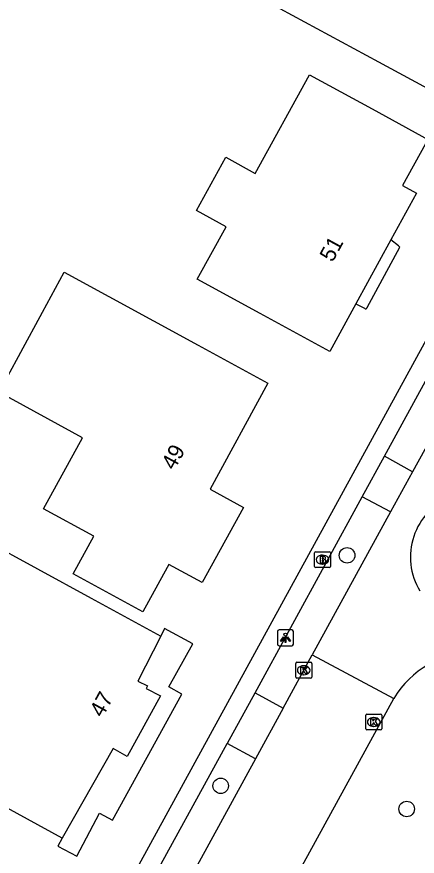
# Model space of a CAD drawing. Extents: x 160457 to 162082, y 388340 to 389736.
# Drawn here: x 160520.7 to 160545.9, y 389368.9 to 389421.7 of the extents above; entities that cross this region are included whole.
import ezdxf

# ---------------------------------------------------------------- set-up
doc = ezdxf.new("R2010")
doc.units = 0
for name, color, linetype in [('IMGEO_Boom', 7, 'Continuous'), ('IMGEO_Brandkraan', 7, 'Continuous'), ('IMGEO_Kolk', 7, 'Continuous'), ('IMGEO_Lichtpunt', 7, 'Continuous'), ('IMGEO_Pand', 7, 'Continuous'), ('IMGEO_Pand_nummerreeks', 7, 'Continuous'), ('IMGEO_Pand_overbouw', 7, 'Continuous'), ('IMGEO_Rijbaan_lokaal_gesloten', 7, 'Continuous'), ('IMGEO_Rijbaan_lokaal_open', 7, 'Continuous'), ('IMGEO_Voetpad_open', 7, 'Continuous')]:
    doc.layers.add(name, color=color, linetype=linetype)

msp = doc.modelspace()

# ---------------------------------------------------------------- linework, layer by layer
at = {"layer": 'IMGEO_Boom'}
for centre in [(160541.446, 389387.816), (160533.493, 389373.294), (160545.199, 389371.836)]:
    msp.add_circle(centre, 0.489, dxfattribs=at)
at = {"layer": 'IMGEO_Brandkraan'}
for p, q in [((160539.4, 389387.121), (160539.4, 389387.973)), ((160539.475, 389388.047), (160540.327, 389388.047)), ((160539.888, 389387.827), (160539.913, 389387.827)), ((160540.401, 389387.973), (160540.401, 389387.121)), ((160539.911, 389387.267), (160539.886, 389387.267)), ((160540.327, 389387.047), (160539.475, 389387.047))]:
    msp.add_line(p, q, dxfattribs=at)
for points in [[(160539.4, 389387.121), (160539.4, 389387.973)], [(160539.475, 389388.047), (160540.327, 389388.047)], [(160539.748, 389387.747), (160539.748, 389387.347), (160539.961, 389387.347)], [(160539.979, 389387.747), (160539.748, 389387.747)], [(160539.927, 389387.666), (160539.873, 389387.666), (160539.873, 389387.59)], [(160540.401, 389387.973), (160540.401, 389387.121)], [(160539.873, 389387.59), (160539.926, 389387.59)], [(160539.935, 389387.514), (160539.873, 389387.514), (160539.873, 389387.433)], [(160539.873, 389387.433), (160539.935, 389387.433)], [(160540.327, 389387.047), (160539.475, 389387.047)]]:
    msp.add_lwpolyline(points, dxfattribs=at)
for centre, radius, start, end in [((160539.477, 389387.971), 0.0765, 91.552, 178.448), ((160539.477, 389387.971), 0.0765, 91.552, 178.448), ((160539.928, 389387.628), 0.0379, 267.8285, 90.9355), ((160539.983, 389387.602), 0.145, 59.4692, 91.5367), ((160540.008, 389387.649), 0.0922, 285.5137, 58.1501), ((160540.325, 389387.971), 0.0765, 1.552, 88.448), ((160540.325, 389387.971), 0.0765, 1.552, 88.448), ((160539.936, 389387.473), 0.0404, 269.8759, 90.5077), ((160539.967, 389387.598), 0.251, 268.6676, 293.5347), ((160540.013, 389387.457), 0.105, 301.3115, 78.989), ((160539.477, 389387.123), 0.0765, 181.552, 268.448), ((160539.477, 389387.123), 0.0765, 181.552, 268.448), ((160540.325, 389387.123), 0.0765, 271.552, 358.448), ((160540.325, 389387.123), 0.0765, 271.552, 358.448)]:
    msp.add_arc(centre, radius, start, end, dxfattribs=at)
for centre, major_axis, ratio, start_param, end_param in [((160539.887, 389387.547), (-0.387, 0.002), 0.722429, 4.712389, 7.853982), ((160539.912, 389387.547), (-0.39, 0.002), 0.717154, 1.570796, 4.712389)]:
    msp.add_ellipse(centre, major_axis=major_axis, ratio=ratio, start_param=start_param, end_param=end_param, dxfattribs=at)
at = {"layer": 'IMGEO_Kolk'}
for p, q in [((160538.219, 389380.151), (160538.219, 389381.003)), ((160538.294, 389381.077), (160539.146, 389381.077)), ((160538.707, 389380.857), (160538.732, 389380.857)), ((160539.22, 389381.003), (160539.22, 389380.151)), ((160538.73, 389380.297), (160538.705, 389380.297)), ((160539.146, 389380.077), (160538.294, 389380.077)), ((160542.626, 389376.891), (160542.626, 389377.743)), ((160542.701, 389377.817), (160543.553, 389377.817)), ((160543.627, 389377.743), (160543.627, 389376.891)), ((160543.114, 389377.597), (160543.139, 389377.597)), ((160543.553, 389376.817), (160542.701, 389376.817)), ((160543.137, 389377.037), (160543.112, 389377.037))]:
    msp.add_line(p, q, dxfattribs=at)
for points in [[(160538.219, 389380.151), (160538.219, 389381.003)], [(160538.294, 389381.077), (160539.146, 389381.077)], [(160539.22, 389381.003), (160539.22, 389380.151)], [(160538.54, 389380.777), (160538.663, 389380.777), (160538.663, 389380.626), (160538.793, 389380.777), (160538.957, 389380.777), (160538.811, 389380.626), (160538.964, 389380.377), (160538.812, 389380.377), (160538.727, 389380.541), (160538.663, 389380.474), (160538.663, 389380.377), (160538.54, 389380.377), (160538.54, 389380.777)], [(160539.146, 389380.077), (160538.294, 389380.077)], [(160542.626, 389376.891), (160542.626, 389377.743)], [(160542.701, 389377.817), (160543.553, 389377.817)], [(160543.627, 389377.743), (160543.627, 389376.891)], [(160542.947, 389377.517), (160543.07, 389377.517), (160543.07, 389377.366), (160543.2, 389377.517), (160543.364, 389377.517), (160543.218, 389377.366), (160543.371, 389377.117), (160543.219, 389377.117), (160543.134, 389377.281), (160543.07, 389377.214), (160543.07, 389377.117), (160542.947, 389377.117), (160542.947, 389377.517)], [(160543.553, 389376.817), (160542.701, 389376.817)]]:
    msp.add_lwpolyline(points, dxfattribs=at)
for centre, start, end in [((160538.296, 389381.001), 91.552, 178.448), ((160538.296, 389381.001), 91.552, 178.448), ((160539.144, 389381.001), 1.552, 88.448), ((160539.144, 389381.001), 1.552, 88.448), ((160538.296, 389380.153), 181.552, 268.448), ((160538.296, 389380.153), 181.552, 268.448), ((160539.144, 389380.153), 271.552, 358.448), ((160539.144, 389380.153), 271.552, 358.448), ((160542.703, 389377.741), 91.552, 178.448), ((160542.703, 389377.741), 91.552, 178.448), ((160543.551, 389377.741), 1.552, 88.448), ((160543.551, 389377.741), 1.552, 88.448), ((160542.703, 389376.893), 181.552, 268.448), ((160542.703, 389376.893), 181.552, 268.448), ((160543.551, 389376.893), 271.552, 358.448), ((160543.551, 389376.893), 271.552, 358.448)]:
    msp.add_arc(centre, 0.0765, start, end, dxfattribs=at)
for centre, major_axis, ratio, start_param, end_param in [((160538.706, 389380.577), (-0.387, 0.002), 0.722429, 4.712389, 7.853982), ((160538.731, 389380.577), (-0.39, 0.002), 0.717154, 1.570796, 4.712389), ((160543.113, 389377.317), (-0.387, 0.002), 0.722429, 4.712389, 7.853982), ((160543.138, 389377.317), (-0.39, 0.002), 0.717154, 1.570796, 4.712389)]:
    msp.add_ellipse(centre, major_axis=major_axis, ratio=ratio, start_param=start_param, end_param=end_param, dxfattribs=at)
at = {"layer": 'IMGEO_Lichtpunt'}
for p, q in [((160537.072, 389383.023), (160537.072, 389382.216)), ((160537.072, 389383.023), (160537.072, 389382.216)), ((160537.974, 389383.118), (160537.166, 389383.118)), ((160537.974, 389383.118), (160537.166, 389383.118)), ((160538.068, 389382.216), (160538.068, 389383.023)), ((160538.068, 389382.216), (160538.068, 389383.023)), ((160537.166, 389382.122), (160537.974, 389382.122)), ((160537.166, 389382.122), (160537.974, 389382.122))]:
    msp.add_line(p, q, dxfattribs=at)
for points in [[(160537.446, 389382.687), (160537.485, 389382.659), (160537.297, 389382.397), (160537.259, 389382.424), (160537.446, 389382.687)], [(160537.548, 389382.639), (160537.595, 389382.639), (160537.595, 389382.317), (160537.548, 389382.317), (160537.548, 389382.639)], [(160537.658, 389382.659), (160537.696, 389382.686), (160537.883, 389382.424), (160537.844, 389382.396), (160537.658, 389382.659)]]:
    msp.add_lwpolyline(points, dxfattribs=at)
msp.add_circle((160537.571, 389382.821), 0.0994, dxfattribs=at)
for centre, start, end in [((160537.166, 389383.023), 90, 180), ((160537.166, 389383.023), 90, 180), ((160537.974, 389383.023), 0, 90), ((160537.974, 389383.023), 0, 90), ((160537.166, 389382.216), 180, 270), ((160537.166, 389382.216), 180, 270), ((160537.974, 389382.216), 270, 0), ((160537.974, 389382.216), 270, 360)]:
    msp.add_arc(centre, 0.0946, start, end, dxfattribs=at)
at = {"layer": 'IMGEO_Pand'}
for points in [[(160535.691, 389423.112), (160537.664, 389426.662), (160537.824, 389426.575), (160540.376, 389431.304), (160540.215, 389431.391), (160542.188, 389434.959), (160549.905, 389430.759), (160554.296, 389428.368), (160552.161, 389424.468), (160552.888, 389424.07), (160551.173, 389420.928), (160550.442, 389421.324), (160547.831, 389416.507), (160543.439, 389418.897), (160535.691, 389423.112)], [(160539.076, 389418.099), (160543.02, 389415.942), (160547.406, 389413.541), (160547.253, 389413.261), (160546.377, 389413.74), (160544.945, 389411.122), (160545.82, 389410.643), (160544.202, 389407.686), (160542, 389403.663), (160540.359, 389400.663), (160535.969, 389403.057), (160532.02, 389405.209), (160533.829, 389408.522), (160531.976, 389409.534), (160533.816, 389412.896), (160535.673, 389411.88), (160539.076, 389418.099)], [(160532.08, 389401.052), (160536.469, 389398.657), (160532.822, 389391.985), (160534.938, 389390.829), (160532.326, 389386.095), (160530.229, 389387.24), (160529.898, 389386.635), (160528.594, 389384.251), (160524.207, 389386.647), (160525.51, 389389.032), (160522.352, 389390.755), (160524.796, 389395.23), (160519.531, 389398.105), (160523.652, 389405.651), (160532.08, 389401.052)], [(160529.722, 389382.73), (160528.287, 389379.897), (160528.881, 389379.596), (160528.8, 389379.437), (160529.712, 389378.975), (160527.614, 389375.15), (160526.728, 389375.653), (160523.517, 389370), (160519.13, 389372.398), (160511.778, 389376.415), (160513.721, 389379.972), (160515.456, 389379.024), (160518.352, 389384.324), (160516.626, 389385.267), (160518.57, 389388.824), (160525.335, 389385.128), (160529.722, 389382.73)]]:
    msp.add_lwpolyline(points, dxfattribs=at)
at = {"layer": 'IMGEO_Pand_overbouw'}
for points in [[(160544.202, 389407.686), (160542, 389403.663), (160542.539, 389403.382), (160542.558, 389403.362), (160542.583, 389403.348), (160542.612, 389403.343), (160542.639, 389403.347), (160542.664, 389403.359), (160542.685, 389403.379), (160542.698, 389403.405), (160542.703, 389403.432), (160544.771, 389407.24), (160544.682, 389407.316)], [(160523.517, 389370), (160523.242, 389369.498), (160524.433, 389368.864), (160525.876, 389371.575), (160526.679, 389371.128), (160531.052, 389379.075), (160530.231, 389379.527), (160531.731, 389382.248), (160529.961, 389383.203), (160529.722, 389382.73), (160528.287, 389379.897), (160528.881, 389379.596), (160528.8, 389379.437), (160529.712, 389378.975), (160527.614, 389375.15), (160526.728, 389375.653)]]:
    msp.add_lwpolyline(points, close=True, dxfattribs=at)
at = {"layer": 'IMGEO_Rijbaan_lokaal_gesloten'}
for points in [[(160547.444, 389396.505), (160545.572, 389393.088)], [(160545.572, 389393.088), (160544.18, 389390.551)], [(160544.18, 389390.551), (160539.248, 389381.54)], [(160537.418, 389378.198), (160539.248, 389381.54)], [(160539.248, 389381.54), (160544.393, 389378.79)], [(160533.816, 389359.468), (160544.393, 389378.79)], [(160537.418, 389378.198), (160535.675, 389374.996)], [(160535.675, 389374.996), (160530.661, 389365.828), (160530.128, 389364.875), (160529.254, 389363.312)]]:
    msp.add_lwpolyline(points, dxfattribs=at)
msp.add_arc((160549.352, 389375.926), 5.726, 26.4046, 149.9957, dxfattribs=at)
at = {"layer": 'IMGEO_Rijbaan_lokaal_open'}
msp.add_arc((160549.526, 389387.71), 4.094, 111.6752, 211.4028, dxfattribs=at)
at = {"layer": 'IMGEO_Voetpad_open'}
for points in [[(160520.737, 389354.442), (160526.73, 389365.361), (160527.269, 389366.347), (160554.077, 389415.386), (160559.368, 389425.085), (160585.436, 389472.818), (160589.284, 389479.655), (160593.574, 389487.437)], [(160543.809, 389394.056), (160551.185, 389407.585)], [(160542.403, 389391.493), (160543.809, 389394.056)], [(160545.572, 389393.088), (160543.809, 389394.056)], [(160535.653, 389379.161), (160542.403, 389391.493)], [(160544.18, 389390.551), (160542.403, 389391.493)], [(160533.907, 389375.965), (160533.913, 389375.976), (160535.653, 389379.161)], [(160535.653, 389379.161), (160537.418, 389378.198)], [(160527.48, 389364.233), (160528.338, 389365.797), (160528.684, 389366.427), (160533.907, 389375.965)], [(160535.675, 389374.996), (160533.907, 389375.965)]]:
    msp.add_lwpolyline(points, dxfattribs=at)

# ---------------------------------------------------------------- texts
at = {"layer": 'IMGEO_Pand_nummerreeks'}
for s, rotation, p in [('51', 61.3128, (160540.536, 389406.237)), ('49', 61.3409, (160530.576, 389393.13)), ('47', 61.2554, (160526.056, 389377.55))]:
    msp.add_text(s, height=1, rotation=rotation, dxfattribs=at).set_placement(p)

doc.saveas('drawing.dxf')
